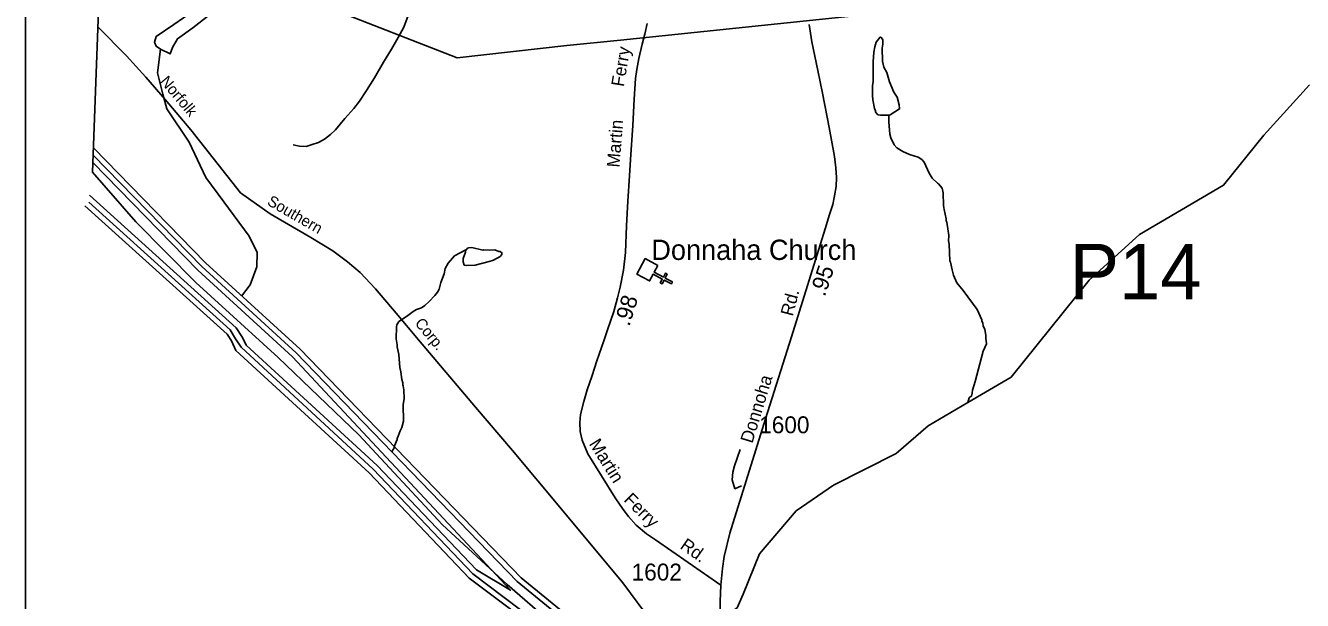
# Model space of a CAD drawing. Extents: x 1547597 to 1699558, y 810033 to 920809.
# Drawn here: x 1571208 to 1580651, y 906753 to 911004 of the extents above; entities that cross this region are included whole.
import ezdxf

# ---------------------------------------------------------------- set-up
doc = ezdxf.new("R2010")
doc.units = 0
for name, color, linetype in [('Exist Boundary Political CountyLine', 7, 'Continuous'), ('Exist Cultural Church CELL', 7, 'Continuous'), ('Exist Cultural Church Label', 7, 'Continuous'), ('Exist Hydrographic Bay Label', 7, 'Continuous'), ('Exist Hydrographic Buffer Line', 7, 'Continuous'), ('Exist Hydrographic Creek Single Shore', 7, 'Continuous'), ('Exist Hydrographic Misc Water Feature', 7, 'Continuous'), ('Exist Railroad Mainline', 7, 'Continuous'), ('Exist Railroad Mainline Label', 7, 'Continuous'), ('Exist Road Non-System Type 51', 7, 'Continuous'), ('Exist Road Secondary Mileage Hundredths English Label', 7, 'Continuous'), ('Exist Road Secondary Structure Pipe Number Label', 7, 'Continuous'), ('Exist Road Secondary Type 51 Attributed', 7, 'Continuous'), ('Exist Road Secondary Type 51 Label', 7, 'Continuous'), ('Exist Road Secondary Type 51 Number Label', 7, 'Continuous'), ('Exist Utilities Electrical Transmission Line', 7, 'Continuous'), ('Map Preparation Inset Cut Line', 7, 'Continuous')]:
    doc.layers.add(name, color=color, linetype=linetype)

msp = doc.modelspace()

# ---------------------------------------------------------------- linework, layer by layer
at = {"layer": 'Exist Boundary Political CountyLine'}
for points in [[(1571704.1, 909918.7), (1571820.7, 913111.7), (1571995.5, 917226.8)], [(1571704.1, 909918.7), (1572024.7, 909552.6), (1572467, 909104.7), (1573076.4, 908548.8), (1573672.4, 907976.7), (1574292.7, 907312.8), (1574770, 906870.3), (1575406.4, 906319.8)]]:
    msp.add_lwpolyline(points, dxfattribs=at)
at = {"layer": 'Exist Cultural Church CELL'}
msp.add_lwpolyline([(1575884.7, 909230.3), (1575857.8, 909180.1), (1575924.8, 909144), (1575940, 909172.2), (1575954.1, 909164.6), (1575938.9, 909136.4), (1575991.8, 909107.9), (1575984.2, 909093.8), (1575931.3, 909122.3), (1575916.1, 909094.1), (1575902, 909101.7), (1575917.2, 909129.9), (1575850.2, 909166), (1575822.7, 909115.3), (1575729, 909165.7), (1575790.9, 909280.7)], close=True, dxfattribs=at)
at = {"layer": 'Exist Hydrographic Bay Label'}
for points in [[(1575820.4, 906107.4), (1575721.4, 906175.1), (1575507.4, 906402.6), (1574873.4, 906921.1), (1573238.4, 908612.1), (1572539.4, 909250), (1571710.7, 910100.7)], [(1572763.4, 908602.1), (1572731.1, 908671.6), (1572698.4, 908721.6), (1571645.5, 909670.9)], [(1576261, 904673.8), (1576121.5, 905044.2), (1575822.5, 905647.8), (1575576.4, 905994.1), (1574951.4, 906571.6), (1574489.4, 906919), (1573750.4, 907695.7), (1572763.4, 908602.1)]]:
    msp.add_lwpolyline(points, dxfattribs=at)
at = {"layer": 'Exist Hydrographic Buffer Line'}
msp.add_line((1572801.7, 908626.2), (1572761.4, 908686.7), dxfattribs=at)
for points in [[(1571706.7, 909990.3), (1572482.1, 909194.3), (1573182.7, 908554.7), (1573874.4, 907813.6), (1574793.7, 906828.6), (1574542.9, 906979), (1573808.4, 907750.8), (1572840.8, 908639.6), (1572811.8, 908696.8), (1572766.4, 908769.9), (1571681.3, 909749.6)], [(1571708.7, 910045.4), (1572510.8, 909222.2), (1573210.5, 908583.4), (1574844.7, 906893.3), (1575480.1, 906373.3)], [(1572761.4, 908686.7), (1572720.9, 908755.3), (1571675.2, 909698)], [(1576956.1, 902212.6), (1576798.1, 902452.4), (1576538.4, 903752.8), (1576478.1, 903996.9), (1576399.7, 904319.3), (1576337.4, 904583.7), (1576298.4, 904687.9), (1576158.9, 905058.4), (1575858.4, 905665.5), (1575609, 906017.3), (1574978.6, 906601), (1574516.1, 906949), (1573779.5, 907723.2), (1572801.7, 908626.2)]]:
    msp.add_lwpolyline(points, dxfattribs=at)
at = {"layer": 'Exist Hydrographic Creek Single Shore'}
msp.add_lwpolyline([(1575721.4, 906175.1), (1575969.1, 906328.9), (1576176.4, 906487.6), (1576325.7, 906597.7), (1576471.5, 906699), (1576514.4, 906799.2), (1576635.2, 907097.2), (1576907.2, 907416.7), (1577184.4, 907606.2), (1577646.4, 907839.9), (1577882.4, 908045.2), (1578177, 908217), (1578496.5, 908403.7), (1579074.5, 909120.8), (1579445.5, 909457.9), (1580067.5, 909822.8), (1580365.5, 910194.3), (1580704.5, 910564.9)], dxfattribs=at)
at = {"layer": 'Exist Hydrographic Misc Water Feature'}
for points in [[(1572205.5, 910829.8), (1572174.2, 910850.2), (1572161.7, 910881.4), (1572174.2, 910921.9), (1572304.9, 911012.3), (1572448.2, 911108.9), (1572597.6, 911171.2), (1572678.6, 911199.3), (1572666.1, 911165), (1572569.6, 911084), (1572445.1, 910987.3), (1572333, 910906.3), (1572295.6, 910840.9), (1572276.9, 910794.1), (1572205.5, 910829.8)], [(1577591.8, 910340.8), (1577601.8, 910344.6), (1577671.5, 910387.3), (1577668.2, 910417.4), (1577654.9, 910474.2), (1577628.2, 910510.9), (1577598.1, 910587.7), (1577577.6, 910657), (1577554.2, 910697.3), (1577546.7, 910741.4), (1577543.8, 910835.4), (1577548.1, 910865.3), (1577548.5, 910897.3), (1577538.7, 910913.5), (1577530.8, 910917.6), (1577524.7, 910915.7), (1577498.4, 910882.1), (1577487.9, 910846.2), (1577481.5, 910806.2), (1577476.5, 910734.3), (1577476.9, 910590.3), (1577472.4, 910558.3), (1577471.5, 910486.3), (1577475.1, 910454.3), (1577486.4, 910390.1), (1577494.2, 910374), (1577494.1, 910366), (1577505.9, 910349.8), (1577513.9, 910343.8), (1577529.8, 910341.5), (1577591.8, 910340.8)], [(1572806.1, 909002.1), (1572868.4, 909086.3), (1572918.2, 909220.3), (1572921.3, 909326.2), (1572862.2, 909447.8), (1572675.4, 909700.2), (1572541.5, 909881), (1572416.9, 910142.8), (1572252.2, 910387.3), (1572224.2, 910496.4), (1572183.7, 910655.3), (1572205.5, 910829.8)], [(1578177, 908217), (1578186.9, 908251.7), (1578205, 908269.1), (1578211.7, 908308.7), (1578231.1, 908372.5), (1578289.8, 908595.7), (1578315.4, 908651.4), (1578309.9, 908693.5), (1578310.2, 908715.5), (1578302.7, 908755.6), (1578291, 908783.8), (1578287.2, 908803.8), (1578279.4, 908819.8), (1578279.5, 908827.8), (1578244.5, 908904.3), (1578142.1, 909045.6), (1578094.9, 909102.3), (1578071.5, 909158.6), (1578060, 909196.7), (1578048.6, 909254.9), (1578044.7, 909263), (1578038.3, 909387), (1578034.6, 909411), (1578035.1, 909451.1), (1578020.2, 909551.3), (1578016.3, 909559.3), (1578016.5, 909575.3), (1578001.4, 909643.5), (1577997.8, 909673.6), (1577994.9, 909767.6), (1577987.3, 909801.6), (1577959.6, 909834), (1577951.8, 909838.1), (1577912.2, 909874.6), (1577890.6, 909912.9), (1577853.6, 909993.4), (1577835.9, 910013.7), (1577810.1, 910030), (1577746.3, 910050.8), (1577696.6, 910071.4), (1577650.8, 910100), (1577631.2, 910122.2), (1577607.8, 910172.6), (1577600.1, 910200.7), (1577591.2, 910292.8), (1577593.6, 910324.7), (1577591.8, 910340.8)], [(1573917.3, 907851.7), (1573935.8, 907887.8), (1573935.9, 907895.8), (1573956.5, 907943.6), (1573956.6, 907951.6), (1573964.8, 907967.4), (1573977.3, 908007.2), (1573989.6, 908031.1), (1574002.1, 908078.9), (1574001.6, 908199), (1574008.2, 908246.8), (1574005, 908310.9), (1574001.3, 908338.9), (1573997.4, 908347), (1573997.6, 908363), (1573989.9, 908387.1), (1573982.6, 908443.2), (1573975, 908475.3), (1573968.1, 908571.4), (1573956.8, 908627.5), (1573957, 908643.5), (1573949.5, 908687.6), (1573950.6, 908775.7), (1573954.8, 908791.6), (1573969, 908815.3), (1574025.5, 908852.7), (1574074, 908890), (1574100.2, 908903.7), (1574136.3, 908917.2), (1574160.5, 908934.9), (1574192.8, 908962.5), (1574235.4, 909008), (1574253.7, 909031.7), (1574266, 909055.6), (1574278.6, 909103.4), (1574303.4, 909167.1), (1574311.9, 909207), (1574332.3, 909246.7), (1574381, 909302.1), (1574463.9, 909345.9)], [(1574463.9, 909345.9), (1574469.6, 909346.9), (1574475.7, 909356.9), (1574485.8, 909360.8), (1574509.7, 909362.4), (1574589.5, 909343.4), (1574597.5, 909345.3), (1574637.5, 909342.8), (1574677.6, 909346.3), (1574709.4, 909333.8), (1574717.4, 909333.7), (1574731.3, 909323.6), (1574729.2, 909311.6), (1574717, 909295.8), (1574668.7, 909270.3), (1574636.5, 909258.8), (1574532.2, 909232.1), (1574468.1, 909228.9), (1574452.1, 909233.1), (1574444.4, 909257.2), (1574444.7, 909281.2), (1574461.4, 909329.1), (1574463.9, 909345.9)]]:
    msp.add_lwpolyline(points, dxfattribs=at)
at = {"layer": 'Exist Railroad Mainline'}
for points in [[(1572097.7, 910622.1), (1571954.3, 910780.7), (1571743.3, 910993.2)], [(1576813.2, 905186.9), (1576605.4, 905423.4), (1576373.2, 905694.9), (1576160.4, 906068.2), (1576017.8, 906308.3), (1575843.8, 906589), (1575624.1, 906884.4), (1575171.5, 907427.7), (1574809, 907862.7), (1574534.5, 908183.5), (1574114.5, 908680.1), (1573949.5, 908876.5), (1573797.3, 909056.4), (1573681.6, 909178.7), (1573590.1, 909257.9), (1573481.6, 909337.1), (1573318.2, 909435.8), (1573016.4, 909610.6), (1572798.4, 909766.9), (1572430.3, 910231.6), (1572240.1, 910457.2), (1572097.7, 910622.1)]]:
    msp.add_lwpolyline(points, dxfattribs=at)
at = {"layer": 'Exist Road Non-System Type 51'}
msp.add_line((1576454.4, 907578.8), (1576502.7, 907599.5), dxfattribs=at)
for points in [[(1574068.1, 911158), (1574006.2, 910990.6), (1573964.3, 910916.1), (1573914.9, 910828.2), (1573856.3, 910733.6), (1573788.1, 910618.4), (1573729.9, 910522.6), (1573678, 910443.9), (1573636.5, 910391.6), (1573568.7, 910317.1), (1573500.1, 910232.5), (1573462.4, 910199), (1573418, 910164.7), (1573373.7, 910139.6), (1573328, 910123.3), (1573283.7, 910110.7), (1573233.4, 910113.2), (1573188.2, 910121.6)], [(1576454.4, 907578.8), (1576432.9, 907643.9), (1576438.1, 907702.9), (1576452, 907748), (1576493.6, 907869.3)]]:
    msp.add_lwpolyline(points, dxfattribs=at)
at = {"layer": 'Exist Road Secondary Type 51 Attributed'}
for points in [[(1575805.3, 911018.2), (1575788.1, 910940.8), (1575768.9, 910867.1), (1575742.5, 910760.4), (1575728.3, 910680), (1575718.6, 910613.4), (1575709.8, 910459), (1575698.5, 910264.3), (1575681, 910014), (1575674.7, 909892.2), (1575662.5, 909704.2), (1575651.2, 909523), (1575643.9, 909324.9), (1575630.6, 909196.2), (1575605.1, 909070.4), (1575586.2, 908990.9), (1575557.8, 908890.6), (1575512.4, 908754.4), (1575483.9, 908673.4), (1575434, 908523.7), (1575398.2, 908417.6), (1575361.1, 908309.6), (1575335.8, 908224.2), (1575312.8, 908128.7), (1575307.3, 908069.4), (1575310.8, 908002.7), (1575325.6, 907938.8), (1575365.8, 907836.2), (1575569.3, 907511.8), (1575627.4, 907425.6), (1575666.4, 907373.4), (1575724.5, 907310.6), (1575800.2, 907246.7), (1575866.1, 907200.3), (1576349.9, 906867.5)], [(1576349.9, 906867.5), (1576361.4, 906988.6), (1576374.9, 907078.2), (1576417, 907250.4), (1576538.5, 907638.6), (1576680.5, 908097.2), (1576871.9, 908703.4), (1577121, 909500.7), (1577153.4, 909605.8), (1577177.1, 909681.1), (1577191.4, 909744.5), (1577202.9, 909814.8), (1577205.3, 909879.5), (1577200.8, 909951.1), (1577189.4, 910035.3), (1577150.1, 910248.9), (1577101, 910503.3), (1577068.3, 910671), (1577023.3, 910884.6), (1577002.4, 911011.8)], [(1577342.8, 904871.6), (1577313.3, 904901.1), (1577256.9, 904955.1), (1577137, 905061), (1576961.9, 905215.6), (1576798.7, 905359.2), (1576680.1, 905463.1), (1576570.8, 905562.5), (1576501.7, 905643.1), (1576399.4, 905782.2), (1576349.5, 905873), (1576327.4, 905932.7), (1576312.3, 906004.3), (1576307.4, 906066.5), (1576308.6, 906129.1), (1576313.9, 906202.3), (1576320.5, 906272.7), (1576329.5, 906381.5), (1576339.3, 906548.4), (1576344.2, 906636.8), (1576345.9, 906744.8), (1576349.9, 906867.5)]]:
    msp.add_lwpolyline(points, dxfattribs=at)
at = {"layer": 'Exist Utilities Electrical Transmission Line'}
msp.add_lwpolyline([(1594615.5, 912255.4), (1592715.7, 912297.9), (1589596.5, 912363), (1587314.7, 912116.7), (1575607.3, 910894.7), (1575211.7, 910856.6), (1574399.6, 910764.5), (1572458.7, 911523.8), (1571772.4, 911790)], dxfattribs=at)
at = {"layer": 'Map Preparation Inset Cut Line'}
msp.add_lwpolyline([(1633724, 874749.3), (1571208, 874749.3), (1571208, 917817.4), (1633724, 917817.4)], close=True, dxfattribs=at)

# ---------------------------------------------------------------- texts
at = {"layer": 'Exist Cultural Church Label'}
msp.add_text('Donnaha Church', height=150, dxfattribs=at).set_placement((1575835.9, 909270.8))
at = {"layer": 'Exist Railroad Mainline Label'}
for s, rotation, p in [('Norfolk', 310.12488, (1572198.3, 910588.7)), ('Southern', 330.06683, (1572988.5, 909682.4)), ('Corp.', 309.79018, (1574082.3, 908800.8))]:
    msp.add_text(s, height=82.02, rotation=rotation, dxfattribs=at).set_placement(p)
at = {"layer": 'Exist Road Secondary Mileage Hundredths English Label'}
for s, rotation, p in [('.95', 71.75772, (1577119.4, 908994.2)), ('.98', 72.65576, (1575672.8, 908774.5))]:
    msp.add_text(s, height=120, rotation=rotation, dxfattribs=at).set_placement(p)
at = {"layer": 'Exist Road Secondary Structure Pipe Number Label'}
msp.add_text('P14', height=410.1, dxfattribs=at).set_placement((1578929.4, 908979.7))
at = {"layer": 'Exist Road Secondary Type 51 Label'}
for s, rotation, p in [('Ferry', 80.58947, (1575632.2, 910547.2)), ('Martin', 85.55972, (1575600.5, 909952)), ('Rd.', 75.38352, (1576881.7, 908849.7)), ('Donnoha', 73.06482, (1576583, 907909.9)), ('Martin', 302.0604, (1575371.9, 907911.5)), ('Ferry', 315.08676, (1575625.9, 907492.2)), ('Rd.', 324.74139, (1576042.1, 907142.6))]:
    msp.add_text(s, height=95, rotation=rotation, dxfattribs=at).set_placement(p)
at = {"layer": 'Exist Road Secondary Type 51 Number Label'}
for s, p in [('1600', (1576633.6, 907989.5)), ('1602', (1575690.3, 906900.7))]:
    msp.add_text(s, height=125, dxfattribs=at).set_placement(p)

doc.saveas('drawing.dxf')
